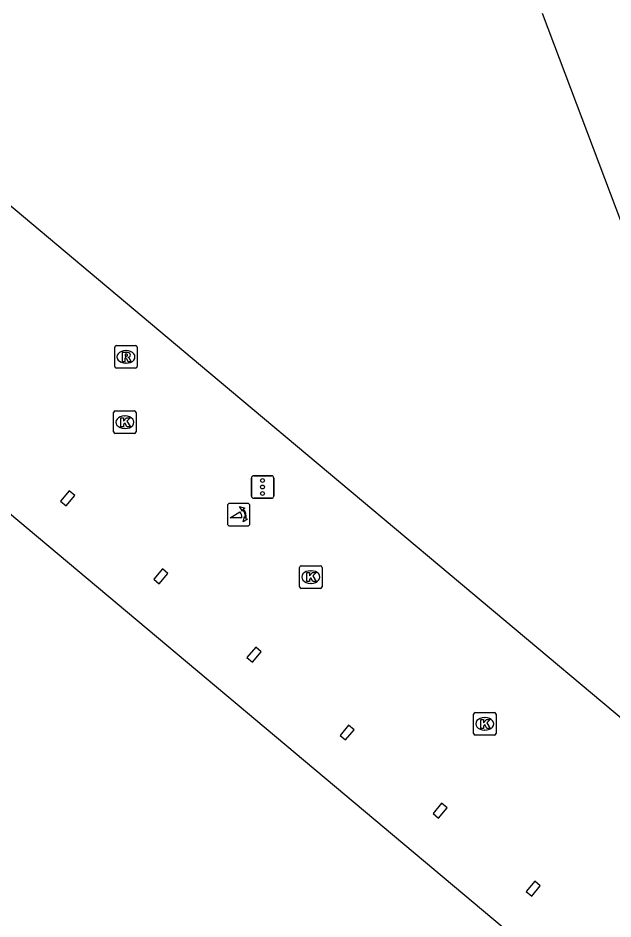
# Model space of a CAD drawing. Extents: x 161087 to 161922, y 382574 to 383873.
# Drawn here: x 161504.92 to 161531.37, y 383128.35 to 383168.37 of the extents above; entities that cross this region are included whole.
import ezdxf

# ---------------------------------------------------------------- set-up
doc = ezdxf.new("R2010")
doc.units = 0
for name, color, linetype in [('IMGEO_Kolk', 7, 'Continuous'), ('IMGEO_Pand', 7, 'Continuous'), ('IMGEO_Poller', 7, 'Continuous'), ('IMGEO_Rioolput', 7, 'Continuous'), ('IMGEO_Verkeersregelinstallatiepaal', 7, 'Continuous')]:
    doc.layers.add(name, color=color, linetype=linetype)

msp = doc.modelspace()

# ---------------------------------------------------------------- linework, layer by layer
at = {"layer": 'IMGEO_Kolk'}
for p, q in [((161509.168, 383149.988), (161509.168, 383150.84)), ((161509.243, 383150.914), (161510.095, 383150.914)), ((161509.656, 383150.694), (161509.681, 383150.694)), ((161510.169, 383150.84), (161510.169, 383149.988)), ((161510.095, 383149.914), (161509.243, 383149.914)), ((161509.679, 383150.134), (161509.654, 383150.134)), ((161517.435, 383143.108), (161517.435, 383143.96)), ((161517.51, 383144.034), (161518.362, 383144.034)), ((161518.436, 383143.96), (161518.436, 383143.108)), ((161517.923, 383143.814), (161517.948, 383143.814)), ((161517.946, 383143.254), (161517.921, 383143.254)), ((161518.362, 383143.034), (161517.51, 383143.034)), ((161525.242, 383137.515), (161526.094, 383137.515)), ((161525.167, 383136.589), (161525.167, 383137.441)), ((161525.655, 383137.295), (161525.68, 383137.295)), ((161526.168, 383137.441), (161526.168, 383136.589)), ((161525.678, 383136.735), (161525.653, 383136.735)), ((161526.094, 383136.515), (161525.242, 383136.515))]:
    msp.add_line(p, q, dxfattribs=at)
for points in [[(161509.168, 383149.988), (161509.168, 383150.84)], [(161509.243, 383150.914), (161510.095, 383150.914)], [(161510.169, 383150.84), (161510.169, 383149.988)], [(161509.489, 383150.614), (161509.612, 383150.614), (161509.612, 383150.463), (161509.742, 383150.614), (161509.906, 383150.614), (161509.76, 383150.463), (161509.913, 383150.214), (161509.761, 383150.214), (161509.676, 383150.378), (161509.612, 383150.311), (161509.612, 383150.214), (161509.489, 383150.214), (161509.489, 383150.614)], [(161510.095, 383149.914), (161509.243, 383149.914)], [(161517.435, 383143.108), (161517.435, 383143.96)], [(161517.51, 383144.034), (161518.362, 383144.034)], [(161518.436, 383143.96), (161518.436, 383143.108)], [(161517.756, 383143.734), (161517.879, 383143.734), (161517.879, 383143.583), (161518.009, 383143.734), (161518.173, 383143.734), (161518.027, 383143.583), (161518.18, 383143.334), (161518.028, 383143.334), (161517.943, 383143.498), (161517.879, 383143.431), (161517.879, 383143.334), (161517.756, 383143.334), (161517.756, 383143.734)], [(161518.362, 383143.034), (161517.51, 383143.034)], [(161525.242, 383137.515), (161526.094, 383137.515)], [(161525.167, 383136.589), (161525.167, 383137.441)], [(161525.488, 383137.215), (161525.611, 383137.215), (161525.611, 383137.064), (161525.741, 383137.215), (161525.905, 383137.215), (161525.759, 383137.064), (161525.912, 383136.815), (161525.76, 383136.815), (161525.675, 383136.979), (161525.611, 383136.912), (161525.611, 383136.815), (161525.488, 383136.815), (161525.488, 383137.215)], [(161526.168, 383137.441), (161526.168, 383136.589)], [(161526.094, 383136.515), (161525.242, 383136.515)]]:
    msp.add_lwpolyline(points, dxfattribs=at)
for centre, start, end in [((161509.245, 383150.838), 91.552, 178.448), ((161509.245, 383150.838), 91.552, 178.448), ((161510.093, 383150.838), 1.552, 88.448), ((161510.093, 383150.838), 1.552, 88.448), ((161509.245, 383149.99), 181.552, 268.448), ((161509.245, 383149.99), 181.552, 268.448), ((161510.093, 383149.99), 271.552, 358.448), ((161510.093, 383149.99), 271.552, 358.448), ((161517.512, 383143.958), 91.552, 178.448), ((161517.512, 383143.958), 91.552, 178.448), ((161518.36, 383143.958), 1.552, 88.448), ((161518.36, 383143.958), 1.552, 88.448), ((161517.512, 383143.11), 181.552, 268.448), ((161517.512, 383143.11), 181.552, 268.448), ((161518.36, 383143.11), 271.552, 358.448), ((161518.36, 383143.11), 271.552, 358.448), ((161525.244, 383137.439), 91.552, 178.448), ((161525.244, 383137.439), 91.552, 178.448), ((161526.092, 383137.439), 1.552, 88.448), ((161526.092, 383137.439), 1.552, 88.448), ((161525.244, 383136.591), 181.552, 268.448), ((161525.244, 383136.591), 181.552, 268.448), ((161526.092, 383136.591), 271.552, 358.448), ((161526.092, 383136.591), 271.552, 358.448)]:
    msp.add_arc(centre, 0.0765, start, end, dxfattribs=at)
for centre, major_axis, ratio, start_param, end_param in [((161509.655, 383150.414), (-0.387, 0.002), 0.722429, 4.712389, 7.853982), ((161509.68, 383150.414), (-0.39, 0.002), 0.717154, 1.570796, 4.712389), ((161517.922, 383143.534), (-0.387, 0.002), 0.722429, 4.712389, 7.853982), ((161517.947, 383143.534), (-0.39, 0.002), 0.717154, 1.570796, 4.712389), ((161525.654, 383137.015), (-0.387, 0.002), 0.722429, 4.712389, 7.853982), ((161525.679, 383137.015), (-0.39, 0.002), 0.717154, 1.570796, 4.712389)]:
    msp.add_ellipse(centre, major_axis=major_axis, ratio=ratio, start_param=start_param, end_param=end_param, dxfattribs=at)
at = {"layer": 'IMGEO_Pand'}
for points in [[(161532.38, 383136.716), (161513.402, 383152.628), (161495.054, 383168.011), (161490.38, 383171.93)], [(161528.213, 383168.581), (161533.508, 383154.592)], [(161535.272, 383120.594), (161501.398, 383148.98), (161501.079, 383149.248), (161500.95, 383149.282)], [(161507.442, 383147.165), (161507.199, 383147.369), (161506.812, 383146.908), (161507.055, 383146.704), (161507.442, 383147.165)], [(161511.586, 383143.689), (161511.348, 383143.895), (161510.955, 383143.441), (161511.193, 383143.235), (161511.586, 383143.689)], [(161515.722, 383140.217), (161515.486, 383140.422), (161515.089, 383139.966), (161515.336, 383139.757), (161515.722, 383140.217)], [(161519.857, 383136.756), (161519.616, 383136.962), (161519.234, 383136.5), (161519.475, 383136.299), (161519.857, 383136.756)], [(161523.995, 383133.291), (161523.749, 383133.496), (161523.371, 383133.031), (161523.617, 383132.829), (161523.995, 383133.291)], [(161528.133, 383129.822), (161527.894, 383130.022), (161527.513, 383129.562), (161527.757, 383129.357), (161528.133, 383129.822)]]:
    msp.add_lwpolyline(points, dxfattribs=at)
at = {"layer": 'IMGEO_Poller'}
for p, q in [((161514.229, 383146.71), (161514.229, 383145.903)), ((161514.229, 383146.71), (161514.229, 383145.903)), ((161515.131, 383146.805), (161514.323, 383146.805)), ((161515.131, 383146.805), (161514.323, 383146.805)), ((161515.225, 383145.903), (161515.225, 383146.71)), ((161515.225, 383145.903), (161515.225, 383146.71)), ((161514.323, 383145.808), (161515.131, 383145.808)), ((161514.323, 383145.808), (161515.131, 383145.808))]:
    msp.add_line(p, q, dxfattribs=at)
for points in [[(161514.864, 383146.161), (161514.351, 383146.161), (161514.781, 383146.436)], [(161514.908, 383146.534), (161514.896, 383146.461), (161514.771, 383146.666)], [(161514.771, 383146.666), (161515.002, 383146.6), (161514.931, 383146.568)], [(161514.924, 383145.989), (161514.99, 383146.22), (161515.02, 383146.152)], [(161515.056, 383146.125), (161515.128, 383146.114), (161514.924, 383145.989)]]:
    msp.add_lwpolyline(points, dxfattribs=at)
for centre, radius, start, end in [((161514.323, 383146.71), 0.0946, 90, 180), ((161514.323, 383146.71), 0.0946, 90, 180), ((161515.131, 383146.71), 0.0946, 0, 90), ((161515.131, 383146.71), 0.0946, 0, 90), ((161514.536, 383146.211), 0.332, 351.3247, 42.4854), ((161514.55, 383146.221), 0.476, 351.7527, 41.1691), ((161514.55, 383146.221), 0.516, 349.3569, 42.2912), ((161514.323, 383145.903), 0.0946, 180, 270), ((161514.323, 383145.903), 0.0946, 180, 270), ((161515.131, 383145.903), 0.0946, 270, 0), ((161515.131, 383145.903), 0.0946, 270, 0)]:
    msp.add_arc(centre, radius, start, end, dxfattribs=at)
at = {"layer": 'IMGEO_Rioolput'}
for p, q in [((161509.218, 383152.889), (161509.218, 383153.741)), ((161509.293, 383153.815), (161510.145, 383153.815)), ((161509.706, 383153.595), (161509.731, 383153.595)), ((161510.219, 383153.741), (161510.219, 383152.889)), ((161510.145, 383152.815), (161509.293, 383152.815)), ((161509.729, 383153.035), (161509.704, 383153.035))]:
    msp.add_line(p, q, dxfattribs=at)
for points in [[(161509.218, 383152.889), (161509.218, 383153.741)], [(161509.293, 383153.815), (161510.145, 383153.815)], [(161509.807, 383153.513), (161509.555, 383153.515), (161509.555, 383153.115)], [(161510.219, 383153.741), (161510.219, 383152.889)], [(161509.555, 383153.115), (161509.679, 383153.115), (161509.679, 383153.277), (161509.69, 383153.277)], [(161509.733, 383153.434), (161509.679, 383153.434), (161509.679, 383153.353)], [(161509.679, 383153.353), (161509.731, 383153.353)], [(161509.737, 383153.248), (161509.808, 383153.115), (161509.948, 383153.115), (161509.883, 383153.241)], [(161510.145, 383152.815), (161509.293, 383152.815)]]:
    msp.add_lwpolyline(points, dxfattribs=at)
for centre, radius, start, end in [((161509.295, 383153.739), 0.0765, 91.552, 178.448), ((161509.295, 383153.739), 0.0765, 91.552, 178.448), ((161509.806, 383153.403), 0.109, 350.3612, 89.416), ((161510.143, 383153.739), 0.0765, 1.552, 88.448), ((161510.143, 383153.739), 0.0765, 1.552, 88.448), ((161509.689, 383153.224), 0.0533, 26.0293, 88.6989), ((161509.715, 383153.542), 0.19, 274.7715, 282.9687), ((161509.739, 383153.338), 0.0964, 77.0061, 93.1865), ((161509.753, 383153.395), 0.0378, 276.6634, 79.6772), ((161509.804, 383153.403), 0.112, 277.5842, 350.9817), ((161509.788, 383153.188), 0.108, 29.5134, 73.7905), ((161509.295, 383152.891), 0.0765, 181.552, 268.448), ((161509.295, 383152.891), 0.0765, 181.552, 268.448), ((161510.143, 383152.891), 0.0765, 271.552, 358.448), ((161510.143, 383152.891), 0.0765, 271.552, 358.448)]:
    msp.add_arc(centre, radius, start, end, dxfattribs=at)
for centre, major_axis, ratio, start_param, end_param in [((161509.705, 383153.315), (-0.387, 0.002), 0.722429, 4.712389, 7.853982), ((161509.73, 383153.315), (-0.39, 0.002), 0.717154, 1.570796, 4.712389)]:
    msp.add_ellipse(centre, major_axis=major_axis, ratio=ratio, start_param=start_param, end_param=end_param, dxfattribs=at)
at = {"layer": 'IMGEO_Verkeersregelinstallatiepaal'}
for p, q in [((161515.295, 383147.135), (161515.295, 383147.935)), ((161515.295, 383147.935), (161515.295, 383147.135)), ((161515.395, 383148.035), (161516.185, 383148.035)), ((161516.185, 383148.035), (161515.395, 383148.035)), ((161516.285, 383147.935), (161516.285, 383147.135)), ((161516.285, 383147.135), (161516.285, 383147.935)), ((161516.185, 383147.035), (161515.395, 383147.035)), ((161515.395, 383147.035), (161516.185, 383147.035))]:
    msp.add_line(p, q, dxfattribs=at)
for centre in [(161515.79, 383147.825), (161515.79, 383147.535), (161515.79, 383147.245)]:
    msp.add_circle(centre, 0.085, dxfattribs=at)
for centre, start, end in [((161515.395, 383147.935), 90, 180), ((161515.395, 383147.935), 90, 180), ((161516.185, 383147.935), 0, 90), ((161516.185, 383147.935), 360, 90), ((161515.395, 383147.135), 180, 270), ((161515.395, 383147.135), 180, 270), ((161516.185, 383147.135), 270, 0), ((161516.185, 383147.135), 270, 0)]:
    msp.add_arc(centre, 0.1, start, end, dxfattribs=at)

doc.saveas('drawing.dxf')
